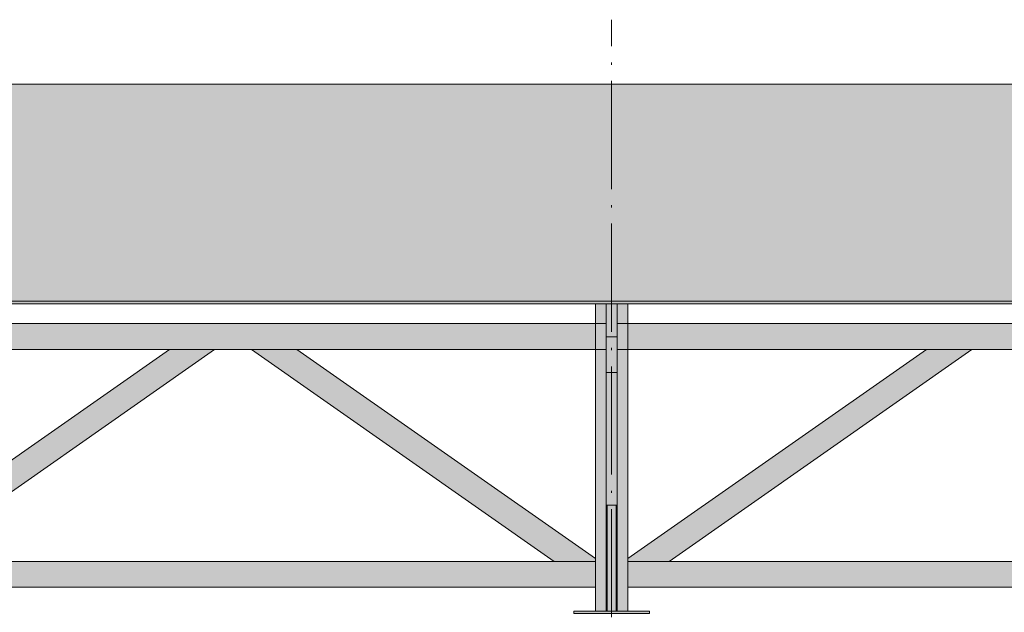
# Model space of a CAD drawing. Header units: millimetres. Extents: x 1567 to 2756, y -116 to 725.
# Tile 408 of 418: x 2569 to 2660, y 296 to 350. Entities that reach past the tile are written whole.
import ezdxf

# ---------------------------------------------------------------- set-up
doc = ezdxf.new("R2010")
doc.units = ezdxf.units.MM
doc.linetypes.add('CADWORK_5', pattern=[13.2, 10, -1.5, 0.2, -1.5])
doc.layers.add('Ech.1_50', color=7, linetype='Continuous')

msp = doc.modelspace()

# ---------------------------------------------------------------- hatches: boundary and pattern name
at = {"layer": 'Ech.1_50', "linetype": 'Continuous', "lineweight": 5, "true_color": 0xe6f1fc, "transparency": 33554687}
msp.add_hatch(color=7, dxfattribs=at).paths.add_polyline_path([(2719.852, 344.446), (2528.352, 344.446), (2528.352, 324.373), (2719.852, 324.373), (2719.852, 344.446)])
at = {"layer": 'Ech.1_50', "linetype": 'Continuous', "lineweight": 5, "true_color": 0xe0d1b3, "transparency": 33554687}
msp.add_hatch(color=254, dxfattribs=at).paths.add_polyline_path([(2554.352, 324.126), (2718.852, 324.126), (2718.852, 324.373), (2554.352, 324.373), (2554.352, 324.126)])
at = {"layer": 'Ech.1_50', "linetype": 'Continuous', "lineweight": 5, "true_color": 0xe0c8b3, "transparency": 33554687}
for points in [[(2622.352, 322.316), (2623.352, 322.316), (2623.352, 324.126), (2622.352, 324.126), (2622.352, 322.316)], [(2625.352, 324.126), (2624.352, 324.126), (2624.352, 322.316), (2625.352, 322.316), (2625.352, 324.126)], [(2623.352, 319.916), (2622.352, 319.916), (2622.352, 295.702), (2623.352, 295.702), (2623.352, 319.916)], [(2625.352, 319.916), (2624.352, 319.916), (2624.352, 295.702), (2625.352, 295.702), (2625.352, 319.916)]]:
    msp.add_hatch(color=9, dxfattribs=at).paths.add_polyline_path(points)
at = {"layer": 'Ech.1_50', "linetype": 'Continuous', "lineweight": 5, "true_color": 0xd4c4b3, "transparency": 33554687}
for points in [[(2623.352, 321.083), (2624.352, 321.083), (2624.352, 324.126), (2623.352, 324.126), (2623.352, 321.083)], [(2623.352, 317.793), (2624.352, 317.793), (2624.352, 321.083), (2623.352, 321.083), (2623.352, 317.793)]]:
    msp.add_hatch(color=9, dxfattribs=at).paths.add_polyline_path(points)
at = {"layer": 'Ech.1_50', "linetype": 'Continuous', "lineweight": 5, "true_color": 0xe3bbbb, "transparency": 33554687}
for points in [[(2622.352, 322.316), (2555.352, 322.316), (2555.352, 319.916), (2622.352, 319.916), (2622.352, 322.316)], [(2625.352, 319.916), (2692.352, 319.916), (2692.352, 322.316), (2625.352, 322.316), (2625.352, 319.916)], [(2555.352, 297.916), (2622.352, 297.916), (2622.352, 300.316), (2555.352, 300.316), (2555.352, 297.916)], [(2625.352, 297.916), (2692.352, 297.916), (2692.352, 300.316), (2625.352, 300.316), (2625.352, 297.916)]]:
    msp.add_hatch(color=9, dxfattribs=at).paths.add_polyline_path(points)
at = {"layer": 'Ech.1_50', "linetype": 'Continuous', "lineweight": 5, "true_color": 0xaa8966, "transparency": 33554687}
for points in [[(2623.352, 321.083), (2623.352, 319.916), (2622.352, 319.916), (2622.352, 322.316), (2623.352, 322.316), (2623.352, 321.083)], [(2624.352, 321.083), (2624.352, 322.316), (2625.352, 322.316), (2625.352, 319.916), (2624.352, 319.916), (2624.352, 321.083)]]:
    msp.add_hatch(color=45, dxfattribs=at).paths.add_polyline_path(points)
at = {"layer": 'Ech.1_50', "linetype": 'Continuous', "lineweight": 5, "true_color": 0xe0d9d1, "transparency": 33554687}
for points in [[(2587.15, 319.916), (2582.966, 319.916), (2555.352, 300.58), (2555.352, 300.316), (2559.158, 300.316), (2587.15, 319.916)], [(2594.739, 319.916), (2590.555, 319.916), (2618.546, 300.316), (2622.352, 300.316), (2622.352, 300.58), (2594.739, 319.916)], [(2657.15, 319.916), (2652.966, 319.916), (2625.352, 300.58), (2625.352, 300.316), (2629.158, 300.316), (2657.15, 319.916)]]:
    msp.add_hatch(color=254, dxfattribs=at).paths.add_polyline_path(points)
at = {"layer": 'Ech.1_50', "linetype": 'Continuous', "lineweight": 5, "true_color": 0xf7d1b3, "transparency": 33554687}
msp.add_hatch(color=254, dxfattribs=at).paths.add_polyline_path([(2623.352, 305.502), (2624.352, 305.502), (2624.352, 317.793), (2623.352, 317.793), (2623.352, 305.502)])
at = {"layer": 'Ech.1_50', "linetype": 'Continuous', "lineweight": 5, "true_color": 0xb3d6f7, "transparency": 33554687}
for points in [[(2623.442, 305.502), (2623.352, 305.502), (2623.352, 295.702), (2623.442, 295.702), (2623.442, 305.502)], [(2623.442, 295.702), (2624.262, 295.702), (2624.262, 305.502), (2623.442, 305.502), (2623.442, 295.702)], [(2624.262, 295.702), (2624.352, 295.702), (2624.352, 305.502), (2624.262, 305.502), (2624.262, 295.702)], [(2620.352, 295.502), (2627.352, 295.502), (2627.352, 295.702), (2620.352, 295.702), (2620.352, 295.502)]]:
    msp.add_hatch(color=254, dxfattribs=at).paths.add_polyline_path(points)

# ---------------------------------------------------------------- linework, layer by layer
at = {"layer": 'Ech.1_50', "color": 7, "linetype": 'CADWORK_5', "lineweight": 5}
msp.add_lwpolyline([(2623.852, 215.953), (2623.852, 350.417)], dxfattribs=at)
at = {"layer": 'Ech.1_50', "color": 7, "linetype": 'Continuous', "lineweight": 5}
for points in [[(2719.852, 344.446), (2528.352, 344.446), (2528.352, 324.373), (2719.852, 324.373), (2719.852, 344.446)], [(2554.352, 324.126), (2718.852, 324.126), (2718.852, 324.373), (2554.352, 324.373), (2554.352, 324.126)], [(2622.352, 322.316), (2623.352, 322.316), (2623.352, 324.126), (2622.352, 324.126), (2622.352, 322.316)], [(2623.352, 321.083), (2624.352, 321.083), (2624.352, 324.126), (2623.352, 324.126), (2623.352, 321.083)], [(2625.352, 324.126), (2624.352, 324.126), (2624.352, 322.316), (2625.352, 322.316), (2625.352, 324.126)], [(2622.352, 322.316), (2555.352, 322.316), (2555.352, 319.916), (2622.352, 319.916), (2622.352, 322.316)], [(2623.352, 321.083), (2623.352, 319.916), (2622.352, 319.916), (2622.352, 322.316), (2623.352, 322.316), (2623.352, 321.083)], [(2624.352, 321.083), (2624.352, 322.316), (2625.352, 322.316), (2625.352, 319.916), (2624.352, 319.916), (2624.352, 321.083)], [(2625.352, 319.916), (2692.352, 319.916), (2692.352, 322.316), (2625.352, 322.316), (2625.352, 319.916)], [(2623.352, 317.793), (2624.352, 317.793), (2624.352, 321.083), (2623.352, 321.083), (2623.352, 317.793)], [(2587.15, 319.916), (2582.966, 319.916), (2555.352, 300.58), (2555.352, 300.316), (2559.158, 300.316), (2587.15, 319.916)], [(2594.739, 319.916), (2590.555, 319.916), (2618.546, 300.316), (2622.352, 300.316), (2622.352, 300.58), (2594.739, 319.916)], [(2623.352, 319.916), (2622.352, 319.916), (2622.352, 295.702), (2623.352, 295.702), (2623.352, 319.916)], [(2625.352, 319.916), (2624.352, 319.916), (2624.352, 295.702), (2625.352, 295.702), (2625.352, 319.916)], [(2657.15, 319.916), (2652.966, 319.916), (2625.352, 300.58), (2625.352, 300.316), (2629.158, 300.316), (2657.15, 319.916)], [(2623.352, 305.502), (2624.352, 305.502), (2624.352, 317.793), (2623.352, 317.793), (2623.352, 305.502)], [(2623.442, 305.502), (2623.352, 305.502), (2623.352, 295.702), (2623.442, 295.702), (2623.442, 305.502)], [(2623.442, 295.702), (2624.262, 295.702), (2624.262, 305.502), (2623.442, 305.502), (2623.442, 295.702)], [(2624.262, 295.702), (2624.352, 295.702), (2624.352, 305.502), (2624.262, 305.502), (2624.262, 295.702)], [(2555.352, 297.916), (2622.352, 297.916), (2622.352, 300.316), (2555.352, 300.316), (2555.352, 297.916)], [(2625.352, 297.916), (2692.352, 297.916), (2692.352, 300.316), (2625.352, 300.316), (2625.352, 297.916)], [(2620.352, 295.502), (2627.352, 295.502), (2627.352, 295.702), (2620.352, 295.702), (2620.352, 295.502)]]:
    msp.add_lwpolyline(points, close=True, dxfattribs=at)

doc.saveas('drawing.dxf')
